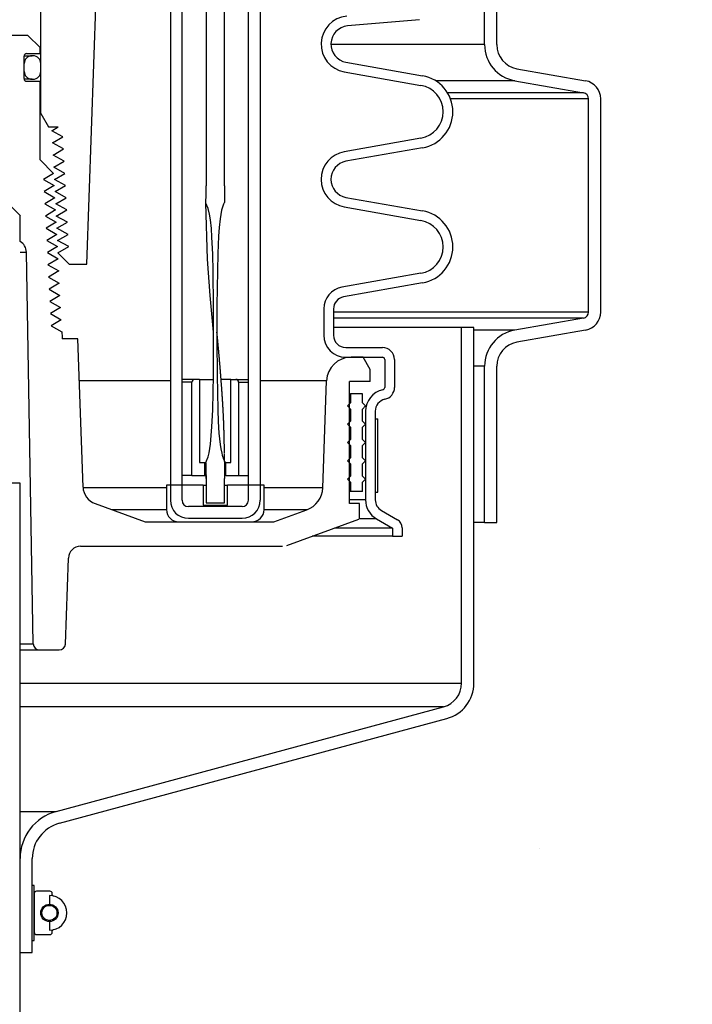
# Model space of a CAD drawing. Extents: x -285 to 5863, y 308 to 3178.
# Tile 333 of 622: x 1797.46 to 1804.34, y 959.43 to 969.51. Entities that reach past the tile are written whole.
import ezdxf

# ---------------------------------------------------------------- set-up
doc = ezdxf.new("R2010")
doc.units = 0
doc.header["$MEASUREMENT"] = 0
doc.header["$PDSIZE"] = 1
doc.layers.get('DEFPOINTS').update_dxf_attribs({"linetype": 'CONTINUOUS'})
for name, color, linetype in [('DIM', 3, 'CONTINUOUS'), ('GALV-4', 4, 'CONTINUOUS'), ('PEAGRAVEL-HATCH', 3, 'CONTINUOUS'), ('SPILL-BUCKET', 1, 'CONTINUOUS')]:
    doc.layers.add(name, color=color, linetype=linetype)
doc.styles.add('SIMPLEX', font='simplex')
doc.dimstyles.new('DIM64', dxfattribs={"dimscale": 64, "dimtxt": 0.09375, "dimasz": 0.09375, "dimexe": 0.0625, "dimexo": 0.0625, "dimgap": 0.046875, "dimtad": 1, "dimdec": 4, "dimzin": 3, "dimdsep": 46, "dimlunit": 4, "dimtxsty": 'SIMPLEX', "dimcen": 0, "dimclrd": 256, "dimclre": 256, "dimclrt": 256, "dimadec": 0, "dimazin": 0, "dimtfac": 1, "dimtdec": 4, "dimtmove": 0, "dimatfit": 3, "dimfxl": 1, "dimfrac": 2, "dimtolj": 1, "dimtzin": 0, "dimarcsym": 0})

# ---------------------------------------------------------------- blocks, each defined once
blk = doc.blocks.new('*D13')
at = {"layer": 'DEFPOINTS', "color": 0, "transparency": 16777216}
for p in [(1368.547, 978.296), (2031.773, 978.015), (1368.547, 700.523)]:
    blk.add_point(p, dxfattribs=at)
at = {"layer": 'DIM', "lineweight": -2, "transparency": 16777216}
for p, q in [((1368.547, 974.296), (1368.547, 696.523)), ((2031.773, 974.015), (2031.773, 696.523)), ((2025.773, 700.523), (1374.547, 700.523))]:
    blk.add_line(p, q, dxfattribs=at)
at = {"layer": 'DIM', "transparency": 16777216}
for points in [[(1374.547, 701.523), (1374.547, 699.523), (1368.547, 700.523)], [(2025.773, 701.523), (2025.773, 699.523), (2031.773, 700.523)]]:
    blk.add_solid(points, dxfattribs=at)
at = {"layer": 'DIM', "transparency": 16777216, "insert": (1700.16, 708.095), "char_height": 6, "attachment_point": 5, "style": 'SIMPLEX'}
blk.add_mtext('\\A1;55\'-3 1/4" (F.V. TANK SLAB)', dxfattribs=at)

msp = doc.modelspace()

# ---------------------------------------------------------------- hatches: boundary and pattern name
at = {"layer": 'PEAGRAVEL-HATCH'}
h = msp.add_hatch(dxfattribs=at)
h.set_pattern_fill('AR-SAND', color=256, scale=7.5, style=0)
h.set_pattern_definition([(37.5, (670.638, -23.038), (-0.47245, 14.45118), [0, -11.4, 0, -12.75, 0, -12.1875]), (7.5, (670.638, -23.038), (13.27333, 21.1661), [0, -6.15, 0, -10.275, 0, -3.9375]), (327.5, (661.413, -23.038), (23.35606, 0.04244), [0, -3.75, 0, -13.5, 0, -17.625]), (317.5, (661.413, -23.038), (22.54595, 6.58257), [0, -1.875, 0, -8.85, 0, -10.125])])
h.paths.add_polyline_path([(1827.52416, 960.77417), (1827.39924, 960.77417), (1827.3218, 961.9639), (1822.95477, 963.30442), (1822.64312, 965.17741), (1822.58467, 966.93923), (1821.62206, 967.21283), (1821.62206, 978.01471), (1805.17226, 978.01471), (1805.17226, 967.17774), (1804.16052, 966.93926), (1804.10207, 965.17744), (1803.79042, 963.30445), (1799.42339, 961.96392), (1799.22104, 960.7742), (1799.22716, 935.26579), (1827.62534, 935.26579)])
h.paths.add_polyline_path([(1827.62545, 934.26579), (1799.23158, 934.26579), (1799.23158, 916.52321), (1799.50818, 916.52328), (1800.15738, 915.87408), (1801.62181, 915.52328), (1802.62181, 917.52328), (1807.62181, 917.52328), (1808.62181, 915.52328), (1818.12181, 915.52328), (1819.12181, 917.52328), (1824.12181, 917.52328), (1825.12182, 915.52327), (1826.59734, 915.69867), (1827.29368, 917.52328), (1826.93244, 923.08613), (1827.62669, 923.08616)])

# ---------------------------------------------------------------- linework, layer by layer
at = {"layer": 'GALV-4', "color": 1}
msp.add_lwpolyline([(1797.45884, 964.77028), (1797.47021, 916.52328), (1792.77342, 916.52328), (1792.76205, 964.77028)], close=True, dxfattribs=at)
at = {"layer": 'SPILL-BUCKET', "color": 8, "linetype": 'Continuous'}
for p, q in [((1799.36523, 976.05443), (1799.36462, 967.81007)), ((1799.5526, 967.81007), (1799.5526, 976.05443)), ((1799.36457, 967.77976), (1799.36462, 967.81007)), ((1799.55196, 967.81007), (1799.5526, 967.81007)), ((1799.55196, 967.81007), (1799.55197, 967.80178)), ((1799.55197, 967.80178), (1799.55199, 967.7935)), ((1799.36335, 967.65514), (1799.36402, 967.70229)), ((1799.36402, 967.70229), (1799.36443, 967.74944)), ((1799.36443, 967.74944), (1799.36457, 967.77976)), ((1799.55199, 967.7935), (1799.55207, 967.77693)), ((1799.55207, 967.77693), (1799.55218, 967.76036)), ((1799.55218, 967.76036), (1799.55232, 967.74379)), ((1799.55232, 967.74379), (1799.55246, 967.72722)), ((1799.55246, 967.72722), (1799.55257, 967.71065)), ((1799.55257, 967.71065), (1799.55271, 967.69408)), ((1799.36292, 967.63157), (1799.36314, 967.64335)), ((1799.38509, 967.57679), (1799.36292, 967.63157)), ((1799.37957, 967.06058), (1799.36309, 967.63114)), ((1799.36314, 967.64335), (1799.36335, 967.65514)), ((1799.5359, 967.60348), (1799.52915, 967.58221)), ((1799.54003, 967.61385), (1799.5359, 967.60348)), ((1799.54448, 967.62409), (1799.54003, 967.61385)), ((1799.54649, 967.6293), (1799.54448, 967.62409)), ((1799.54854, 967.6345), (1799.54649, 967.6293)), ((1799.55033, 967.63645), (1799.54854, 967.6345)), ((1799.5524, 967.6382), (1799.55033, 967.63645)), ((1799.55339, 967.6407), (1799.5524, 967.6382)), ((1799.55271, 967.69408), (1799.55368, 967.66877)), ((1799.55364, 967.64348), (1799.55339, 967.6407)), ((1799.55368, 967.66877), (1799.55364, 967.64348)), ((1799.39925, 967.51943), (1799.38509, 967.57679)), ((1799.40866, 967.46111), (1799.39925, 967.51943)), ((1799.51475, 967.51705), (1799.50814, 967.47308)), ((1799.5236, 967.56061), (1799.51475, 967.51705)), ((1799.52915, 967.58221), (1799.5236, 967.56061)), ((1799.41847, 967.37345), (1799.40866, 967.46111)), ((1799.50814, 967.47308), (1799.49884, 967.38455)), ((1799.42482, 967.28537), (1799.41847, 967.37345)), ((1799.49277, 967.2957), (1799.4847, 967.11784)), ((1799.49884, 967.38455), (1799.49277, 967.2957)), ((1799.43237, 967.10878), (1799.42482, 967.28537)), ((1799.43605, 966.932), (1799.43237, 967.10878)), ((1799.4847, 967.11784), (1799.47992, 966.93983)), ((1799.40629, 966.68584), (1799.37957, 967.06058)), ((1799.4401, 966.57842), (1799.43605, 966.932)), ((1799.47992, 966.93983), (1799.47605, 966.5837)), ((1799.44081, 966.3111), (1799.40629, 966.68584)), ((1799.4406, 966.22483), (1799.4401, 966.57842)), ((1799.47605, 966.5837), (1799.47558, 966.22753)), ((1799.44088, 966.3104), (1799.44081, 966.3111)), ((1799.4758, 966.31272), (1799.47579, 966.31274)), ((1799.4758, 966.31263), (1799.4758, 966.31272)), ((1799.47581, 966.3125), (1799.4758, 966.31263)), ((1799.47582, 966.31231), (1799.47581, 966.3125)), ((1799.47583, 966.31206), (1799.47582, 966.31231)), ((1799.47584, 966.31184), (1799.47583, 966.31206)), ((1799.47585, 966.31158), (1799.47584, 966.31184)), ((1799.47586, 966.31129), (1799.47585, 966.31158)), ((1799.47588, 966.31096), (1799.47586, 966.31129)), ((1799.4759, 966.31061), (1799.47588, 966.31096)), ((1799.47592, 966.31021), (1799.4759, 966.31061)), ((1799.47594, 966.30983), (1799.47592, 966.31021)), ((1799.47596, 966.30939), (1799.47594, 966.30983)), ((1799.47599, 966.3089), (1799.47596, 966.30939)), ((1799.47602, 966.30835), (1799.47599, 966.3089)), ((1799.47604, 966.30806), (1799.47602, 966.30835)), ((1799.47606, 966.30776), (1799.47604, 966.30806)), ((1799.47608, 966.30747), (1799.47606, 966.30776)), ((1799.47618, 966.30662), (1799.47607, 966.30751)), ((1799.47619, 966.30627), (1799.47608, 966.30748)), ((1799.4761, 966.30717), (1799.47608, 966.30747)), ((1799.47612, 966.30686), (1799.4761, 966.30717)), ((1799.47613, 966.30656), (1799.47612, 966.30686)), ((1799.47615, 966.30626), (1799.47613, 966.30656)), ((1799.47617, 966.30602), (1799.47615, 966.30626)), ((1799.47618, 966.30585), (1799.47617, 966.30602)), ((1799.47629, 966.30567), (1799.47618, 966.30662)), ((1799.47618, 966.30577), (1799.47618, 966.30585)), ((1799.47628, 966.30531), (1799.47619, 966.30627)), ((1799.47638, 966.30435), (1799.47628, 966.30531)), ((1799.4764, 966.30471), (1799.47629, 966.30567)), ((1799.47645, 966.30364), (1799.47638, 966.30435)), ((1799.47653, 966.30351), (1799.4764, 966.30471)), ((1799.47651, 966.30295), (1799.47645, 966.30364)), ((1799.47657, 966.30236), (1799.47651, 966.30295)), ((1799.47666, 966.3023), (1799.47653, 966.30351)), ((1799.47663, 966.30179), (1799.47657, 966.30236)), ((1799.47669, 966.30122), (1799.47663, 966.30179)), ((1799.47681, 966.30083), (1799.47666, 966.3023)), ((1799.47674, 966.30066), (1799.47669, 966.30122)), ((1799.47678, 966.30029), (1799.47674, 966.30066)), ((1799.47682, 966.29993), (1799.47678, 966.30029)), ((1799.47696, 966.29937), (1799.47681, 966.30083)), ((1799.47684, 966.29979), (1799.47682, 966.29993)), ((1799.47685, 966.29967), (1799.47684, 966.29979)), ((1799.47685, 966.29963), (1799.47685, 966.29967)), ((1799.47686, 966.29959), (1799.47685, 966.29963)), ((1799.47686, 966.29956), (1799.47686, 966.29959)), ((1799.47714, 966.29761), (1799.47696, 966.29937)), ((1799.47731, 966.29585), (1799.47714, 966.29761)), ((1799.47752, 966.29382), (1799.47731, 966.29585)), ((1799.47771, 966.29179), (1799.47752, 966.29382)), ((1799.47793, 966.28951), (1799.47771, 966.29179)), ((1799.47816, 966.28723), (1799.47793, 966.28951)), ((1799.47838, 966.28493), (1799.47816, 966.28723)), ((1799.4786, 966.28264), (1799.47838, 966.28493)), ((1799.43941, 965.87122), (1799.4406, 966.22483)), ((1799.47558, 966.22753), (1799.47718, 965.87137)), ((1799.47914, 966.27702), (1799.4786, 966.28264)), ((1799.47968, 966.2714), (1799.47914, 966.27702)), ((1799.48019, 966.26611), (1799.47968, 966.2714)), ((1799.4807, 966.26082), (1799.48019, 966.26611)), ((1799.48113, 966.2563), (1799.4807, 966.26082)), ((1799.48156, 966.25178), (1799.48113, 966.2563)), ((1799.48197, 966.24753), (1799.48156, 966.25178)), ((1799.48238, 966.24328), (1799.48197, 966.24753)), ((1799.48276, 966.2393), (1799.48238, 966.24328)), ((1799.48313, 966.23533), (1799.48276, 966.2393)), ((1799.48348, 966.23163), (1799.48313, 966.23533)), ((1799.48384, 966.22792), (1799.48348, 966.23163)), ((1799.48416, 966.22449), (1799.48384, 966.22792)), ((1799.48449, 966.22106), (1799.48416, 966.22449)), ((1799.48465, 966.21929), (1799.48449, 966.22106)), ((1799.48482, 966.21752), (1799.48465, 966.21929)), ((1799.48498, 966.21583), (1799.48482, 966.21752)), ((1799.48514, 966.21414), (1799.48498, 966.21583)), ((1799.48529, 966.2126), (1799.48514, 966.21414)), ((1799.48543, 966.21106), (1799.48529, 966.2126)), ((1799.48556, 966.20973), (1799.48543, 966.21106)), ((1799.48568, 966.2084), (1799.48556, 966.20973)), ((1799.48579, 966.20725), (1799.48568, 966.2084)), ((1799.4859, 966.20611), (1799.48579, 966.20725)), ((1799.48599, 966.20518), (1799.4859, 966.20611)), ((1799.48607, 966.20425), (1799.48599, 966.20518)), ((1799.48614, 966.20354), (1799.48607, 966.20425)), ((1799.48621, 966.20283), (1799.48614, 966.20354)), ((1799.48625, 966.20233), (1799.48621, 966.20283)), ((1799.4863, 966.20183), (1799.48625, 966.20233)), ((1799.48635, 966.20127), (1799.4863, 966.20183)), ((1799.48641, 966.2007), (1799.48635, 966.20127)), ((1799.48649, 966.19983), (1799.48641, 966.2007)), ((1799.48657, 966.19895), (1799.48649, 966.19983)), ((1799.48668, 966.19775), (1799.48657, 966.19895)), ((1799.4868, 966.19656), (1799.48668, 966.19775)), ((1799.48693, 966.19516), (1799.4868, 966.19656)), ((1799.48706, 966.19375), (1799.48693, 966.19516)), ((1799.48719, 966.19236), (1799.48706, 966.19375)), ((1799.48732, 966.19098), (1799.48719, 966.19236)), ((1799.48745, 966.18961), (1799.48732, 966.19098)), ((1799.48758, 966.18824), (1799.48745, 966.18961)), ((1799.48797, 966.18405), (1799.48758, 966.18824)), ((1799.48836, 966.17986), (1799.48797, 966.18405)), ((1799.48873, 966.17589), (1799.48836, 966.17986)), ((1799.4891, 966.17193), (1799.48873, 966.17589)), ((1799.48937, 966.16897), (1799.4891, 966.17193)), ((1799.48965, 966.166), (1799.48937, 966.16897)), ((1799.48994, 966.16283), (1799.48965, 966.166)), ((1799.49024, 966.15965), (1799.48994, 966.16283)), ((1799.49055, 966.15625), (1799.49024, 966.15965)), ((1799.49087, 966.15286), (1799.49055, 966.15625)), ((1799.4912, 966.14924), (1799.49087, 966.15286)), ((1799.49154, 966.14562), (1799.4912, 966.14924)), ((1799.49189, 966.14179), (1799.49154, 966.14562)), ((1799.49224, 966.13795), (1799.49189, 966.14179)), ((1799.49269, 966.13306), (1799.49224, 966.13795)), ((1799.49314, 966.12816), (1799.49269, 966.13306)), ((1799.49361, 966.12295), (1799.49314, 966.12816)), ((1799.49409, 966.11774), (1799.49361, 966.12295)), ((1799.49459, 966.11222), (1799.49409, 966.11774)), ((1799.49509, 966.10669), (1799.49459, 966.11222)), ((1799.49562, 966.10085), (1799.49509, 966.10669)), ((1799.49615, 966.095), (1799.49562, 966.10085)), ((1799.4967, 966.08884), (1799.49615, 966.095)), ((1799.49725, 966.08268), (1799.4967, 966.08884)), ((1799.49778, 966.07681), (1799.49725, 966.08268)), ((1799.4983, 966.07093), (1799.49778, 966.07681)), ((1799.49884, 966.06491), (1799.4983, 966.07093)), ((1799.49937, 966.05888), (1799.49884, 966.06491)), ((1799.49989, 966.05304), (1799.49937, 966.05888)), ((1799.5004, 966.04719), (1799.49989, 966.05304)), ((1799.5009, 966.04155), (1799.5004, 966.04719)), ((1799.50139, 966.03591), (1799.5009, 966.04155)), ((1799.50187, 966.03047), (1799.50139, 966.03591)), ((1799.50234, 966.02502), (1799.50187, 966.03047)), ((1799.5028, 966.01978), (1799.50234, 966.02502)), ((1799.50325, 966.01454), (1799.5028, 966.01978)), ((1799.50369, 966.0095), (1799.50325, 966.01454)), ((1799.50412, 966.00446), (1799.50369, 966.0095)), ((1799.5047, 965.99774), (1799.50412, 966.00446)), ((1799.50527, 965.99102), (1799.5047, 965.99774)), ((1799.50581, 965.98469), (1799.50527, 965.99102)), ((1799.50634, 965.97836), (1799.50581, 965.98469)), ((1799.50684, 965.97243), (1799.50634, 965.97836)), ((1799.50734, 965.9665), (1799.50684, 965.97243)), ((1799.5078, 965.96096), (1799.50734, 965.9665)), ((1799.50826, 965.95542), (1799.5078, 965.96096)), ((1799.50869, 965.95027), (1799.50826, 965.95542)), ((1799.50912, 965.94513), (1799.50869, 965.95027)), ((1799.5094, 965.94176), (1799.50912, 965.94513)), ((1799.50968, 965.93839), (1799.5094, 965.94176)), ((1799.50995, 965.93507), (1799.50968, 965.93839)), ((1799.51022, 965.93176), (1799.50995, 965.93507)), ((1799.5105, 965.92826), (1799.51022, 965.93176)), ((1799.51079, 965.92476), (1799.5105, 965.92826)), ((1799.51109, 965.92108), (1799.51079, 965.92476)), ((1799.51139, 965.91739), (1799.51109, 965.92108)), ((1799.51179, 965.91243), (1799.51139, 965.91739)), ((1799.51219, 965.90746), (1799.51179, 965.91243)), ((1799.51261, 965.9022), (1799.51219, 965.90746)), ((1799.51304, 965.89693), (1799.51261, 965.9022)), ((1799.51348, 965.89135), (1799.51304, 965.89693)), ((1799.51392, 965.88578), (1799.51348, 965.89135)), ((1799.51439, 965.8799), (1799.51392, 965.88578)), ((1799.51485, 965.87402), (1799.51439, 965.8799)), ((1799.43227, 965.51774), (1799.43941, 965.87122)), ((1799.47718, 965.87137), (1799.48438, 965.5153)), ((1799.5153, 965.86825), (1799.51485, 965.87402)), ((1799.51576, 965.86247), (1799.5153, 965.86825)), ((1799.51623, 965.85643), (1799.51576, 965.86247)), ((1799.5167, 965.85039), (1799.51623, 965.85643)), ((1799.51718, 965.84408), (1799.5167, 965.85039)), ((1799.51767, 965.83777), (1799.51718, 965.84408)), ((1799.51817, 965.8312), (1799.51767, 965.83777)), ((1799.51867, 965.82462), (1799.51817, 965.8312)), ((1799.51919, 965.81778), (1799.51867, 965.82462)), ((1799.51971, 965.81094), (1799.51919, 965.81778)), ((1799.52024, 965.80385), (1799.51971, 965.81094)), ((1799.52077, 965.79676), (1799.52024, 965.80385)), ((1799.52134, 965.7892), (1799.52077, 965.79676)), ((1799.5219, 965.78165), (1799.52134, 965.7892)), ((1799.52243, 965.77446), (1799.5219, 965.78165)), ((1799.52296, 965.76728), (1799.52243, 965.77446)), ((1799.52346, 965.76046), (1799.52296, 965.76728)), ((1799.52395, 965.75364), (1799.52346, 965.76046)), ((1799.52442, 965.74719), (1799.52395, 965.75364)), ((1799.52489, 965.74074), (1799.52442, 965.74719)), ((1799.52533, 965.73466), (1799.52489, 965.74074)), ((1799.52576, 965.72858), (1799.52533, 965.73466)), ((1799.52617, 965.72287), (1799.52576, 965.72858)), ((1799.52658, 965.71716), (1799.52617, 965.72287)), ((1799.52696, 965.71181), (1799.52658, 965.71716)), ((1799.52733, 965.70647), (1799.52696, 965.71181)), ((1799.52755, 965.70336), (1799.52733, 965.70647)), ((1799.52777, 965.70025), (1799.52755, 965.70336)), ((1799.52798, 965.69728), (1799.52777, 965.70025)), ((1799.52818, 965.69431), (1799.52798, 965.69728)), ((1799.52838, 965.69148), (1799.52818, 965.69431)), ((1799.52858, 965.68865), (1799.52838, 965.69148)), ((1799.52876, 965.68597), (1799.52858, 965.68865)), ((1799.52895, 965.68328), (1799.52876, 965.68597)), ((1799.52912, 965.68082), (1799.52895, 965.68328)), ((1799.52928, 965.67836), (1799.52912, 965.68082)), ((1799.52943, 965.67631), (1799.52928, 965.67836)), ((1799.52957, 965.67425), (1799.52943, 965.67631)), ((1799.52969, 965.67243), (1799.52957, 965.67425)), ((1799.52982, 965.6706), (1799.52969, 965.67243)), ((1799.52993, 965.66901), (1799.52982, 965.6706)), ((1799.53003, 965.66742), (1799.52993, 965.66901)), ((1799.5301, 965.6664), (1799.53003, 965.66742)), ((1799.53017, 965.66539), (1799.5301, 965.6664)), ((1799.53021, 965.66478), (1799.53017, 965.66539)), ((1799.53025, 965.66418), (1799.53021, 965.66478)), ((1799.53029, 965.66367), (1799.53025, 965.66418)), ((1799.53032, 965.66315), (1799.53029, 965.66367)), ((1799.53037, 965.66241), (1799.53032, 965.66315)), ((1799.53042, 965.66168), (1799.53037, 965.66241)), ((1799.53049, 965.66073), (1799.53042, 965.66168)), ((1799.53055, 965.65978), (1799.53049, 965.66073)), ((1799.53065, 965.65826), (1799.53055, 965.65978)), ((1799.53075, 965.65673), (1799.53065, 965.65826)), ((1799.53088, 965.65485), (1799.53075, 965.65673)), ((1799.53101, 965.65297), (1799.53088, 965.65485)), ((1799.53116, 965.65073), (1799.53101, 965.65297)), ((1799.5313, 965.64849), (1799.53116, 965.65073)), ((1799.53148, 965.6459), (1799.5313, 965.64849)), ((1799.53165, 965.64332), (1799.53148, 965.6459)), ((1799.53184, 965.64037), (1799.53165, 965.64332)), ((1799.53204, 965.63743), (1799.53184, 965.64037)), ((1799.53225, 965.63414), (1799.53204, 965.63743)), ((1799.53247, 965.63084), (1799.53225, 965.63414)), ((1799.5327, 965.62719), (1799.53247, 965.63084)), ((1799.53294, 965.62354), (1799.5327, 965.62719)), ((1799.53319, 965.61962), (1799.53294, 965.62354)), ((1799.53344, 965.6157), (1799.53319, 965.61962)), ((1799.53371, 965.61144), (1799.53344, 965.6157)), ((1799.53398, 965.60718), (1799.53371, 965.61144)), ((1799.53427, 965.60263), (1799.53398, 965.60718)), ((1799.53455, 965.59808), (1799.53427, 965.60263)), ((1799.53483, 965.59358), (1799.53455, 965.59808)), ((1799.53511, 965.58907), (1799.53483, 965.59358)), ((1799.53556, 965.58163), (1799.53511, 965.58907)), ((1799.53601, 965.57419), (1799.53556, 965.58163)), ((1799.42463, 965.3411), (1799.43227, 965.51774)), ((1799.48438, 965.5153), (1799.48849, 965.39662)), ((1799.53644, 965.56702), (1799.53601, 965.57419)), ((1799.53686, 965.55985), (1799.53644, 965.56702)), ((1799.53726, 965.55295), (1799.53686, 965.55985)), ((1799.53766, 965.54605), (1799.53726, 965.55295)), ((1799.5381, 965.53825), (1799.53766, 965.54605)), ((1799.53854, 965.53045), (1799.5381, 965.53825)), ((1799.53895, 965.52302), (1799.53854, 965.53045)), ((1799.53935, 965.51559), (1799.53895, 965.52302)), ((1799.53973, 965.50854), (1799.53935, 965.51559)), ((1799.5401, 965.50148), (1799.53973, 965.50854)), ((1799.54045, 965.4948), (1799.5401, 965.50148)), ((1799.54079, 965.48813), (1799.54045, 965.4948)), ((1799.54111, 965.48182), (1799.54079, 965.48813)), ((1799.54142, 965.47552), (1799.54111, 965.48182)), ((1799.48849, 965.39662), (1799.49558, 965.27815)), ((1799.54165, 965.47078), (1799.54142, 965.47552)), ((1799.54189, 965.46603), (1799.54165, 965.47078)), ((1799.5421, 965.46149), (1799.54189, 965.46603)), ((1799.54232, 965.45694), (1799.5421, 965.46149)), ((1799.54254, 965.45232), (1799.54232, 965.45694)), ((1799.54275, 965.44771), (1799.54254, 965.45232)), ((1799.54297, 965.44295), (1799.54275, 965.44771)), ((1799.54319, 965.43821), (1799.54297, 965.44295)), ((1799.5434, 965.43333), (1799.54319, 965.43821)), ((1799.54362, 965.42845), (1799.5434, 965.43333)), ((1799.54384, 965.42343), (1799.54362, 965.42845)), ((1799.54406, 965.41842), (1799.54384, 965.42343)), ((1799.54428, 965.41328), (1799.54406, 965.41842)), ((1799.54449, 965.40814), (1799.54428, 965.41328)), ((1799.54471, 965.40286), (1799.54449, 965.40814)), ((1799.54493, 965.39759), (1799.54471, 965.40286)), ((1799.54515, 965.39218), (1799.54493, 965.39759)), ((1799.54536, 965.38678), (1799.54515, 965.39218)), ((1799.54557, 965.38124), (1799.54536, 965.38678)), ((1799.54578, 965.3757), (1799.54557, 965.38124)), ((1799.54599, 965.37011), (1799.54578, 965.3757)), ((1799.41, 965.16504), (1799.42463, 965.3411)), ((1799.49558, 965.27815), (1799.50838, 965.16022)), ((1799.5462, 965.36452), (1799.54599, 965.37011)), ((1799.54639, 965.35923), (1799.5462, 965.36452)), ((1799.54658, 965.35394), (1799.54639, 965.35923)), ((1799.54675, 965.34899), (1799.54658, 965.35394)), ((1799.54692, 965.34404), (1799.54675, 965.34899)), ((1799.54708, 965.33943), (1799.54692, 965.34404)), ((1799.54723, 965.33482), (1799.54708, 965.33943)), ((1799.54737, 965.33056), (1799.54723, 965.33482)), ((1799.54751, 965.32629), (1799.54737, 965.33056)), ((1799.54764, 965.32237), (1799.54751, 965.32629)), ((1799.54776, 965.31844), (1799.54764, 965.32237)), ((1799.54784, 965.31592), (1799.54776, 965.31844)), ((1799.54792, 965.3134), (1799.54784, 965.31592)), ((1799.548, 965.31072), (1799.54792, 965.3134)), ((1799.54808, 965.30803), (1799.548, 965.31072)), ((1799.54817, 965.30519), (1799.54808, 965.30803)), ((1799.54825, 965.30235), (1799.54817, 965.30519)), ((1799.5483, 965.30094), (1799.54825, 965.30235)), ((1799.54834, 965.29953), (1799.5483, 965.30094)), ((1799.54838, 965.29817), (1799.54834, 965.29953)), ((1799.54841, 965.29682), (1799.54838, 965.29817)), ((1799.54845, 965.2956), (1799.54841, 965.29682)), ((1799.54849, 965.29437), (1799.54845, 965.2956)), ((1799.54852, 965.29328), (1799.54849, 965.29437)), ((1799.54855, 965.29219), (1799.54852, 965.29328)), ((1799.54858, 965.29129), (1799.54855, 965.29219)), ((1799.5486, 965.2904), (1799.54858, 965.29129)), ((1799.54862, 965.2898), (1799.5486, 965.2904)), ((1799.54863, 965.28921), (1799.54862, 965.2898)), ((1799.54865, 965.28871), (1799.54863, 965.28921)), ((1799.54866, 965.28822), (1799.54865, 965.28871)), ((1799.54868, 965.28762), (1799.54866, 965.28822)), ((1799.54869, 965.28703), (1799.54868, 965.28762)), ((1799.54874, 965.28556), (1799.54869, 965.28703)), ((1799.54878, 965.28409), (1799.54874, 965.28556)), ((1799.54883, 965.28223), (1799.54878, 965.28409)), ((1799.54888, 965.28037), (1799.54883, 965.28223)), ((1799.54894, 965.27813), (1799.54888, 965.28037)), ((1799.54901, 965.27589), (1799.54894, 965.27813)), ((1799.54907, 965.27326), (1799.54901, 965.27589)), ((1799.54914, 965.27063), (1799.54907, 965.27326)), ((1799.54921, 965.2681), (1799.54914, 965.27063)), ((1799.54928, 965.26557), (1799.54921, 965.2681)), ((1799.54935, 965.26277), (1799.54928, 965.26557)), ((1799.54942, 965.25998), (1799.54935, 965.26277)), ((1799.5495, 965.25706), (1799.54942, 965.25998)), ((1799.54957, 965.25413), (1799.5495, 965.25706)), ((1799.54965, 965.25113), (1799.54957, 965.25413)), ((1799.54972, 965.24813), (1799.54965, 965.25113)), ((1799.5498, 965.24505), (1799.54972, 965.24813)), ((1799.54987, 965.24197), (1799.5498, 965.24505)), ((1799.54995, 965.23881), (1799.54987, 965.24197)), ((1799.55002, 965.23565), (1799.54995, 965.23881)), ((1799.55019, 965.22841), (1799.55002, 965.23565)), ((1799.55036, 965.22116), (1799.55019, 965.22841)), ((1799.55052, 965.21354), (1799.55036, 965.22116)), ((1799.55069, 965.20591), (1799.55052, 965.21354)), ((1799.55085, 965.1979), (1799.55069, 965.20591)), ((1799.55102, 965.18989), (1799.55085, 965.1979)), ((1799.55112, 965.18459), (1799.55102, 965.18989)), ((1799.55123, 965.17929), (1799.55112, 965.18459)), ((1799.55133, 965.17384), (1799.55123, 965.17929)), ((1799.38591, 965.03438), (1799.39617, 965.07762)), ((1799.39617, 965.07762), (1799.40407, 965.12121)), ((1799.40407, 965.12121), (1799.41, 965.16504)), ((1799.50838, 965.16022), (1799.51544, 965.11623)), ((1799.51544, 965.11623), (1799.52466, 965.07266)), ((1799.55143, 965.16839), (1799.55133, 965.17384)), ((1799.55153, 965.16278), (1799.55143, 965.16839)), ((1799.55163, 965.15717), (1799.55153, 965.16278)), ((1799.55174, 965.15141), (1799.55163, 965.15717)), ((1799.55183, 965.14564), (1799.55174, 965.15141)), ((1799.55193, 965.13973), (1799.55183, 965.14564)), ((1799.55203, 965.13381), (1799.55193, 965.13973)), ((1799.55212, 965.1279), (1799.55203, 965.13381)), ((1799.55221, 965.12199), (1799.55212, 965.1279)), ((1799.55231, 965.11521), (1799.55221, 965.12199)), ((1799.5524, 965.10843), (1799.55231, 965.11521)), ((1799.55249, 965.10197), (1799.5524, 965.10843)), ((1799.55258, 965.09552), (1799.55249, 965.10197)), ((1799.55265, 965.0894), (1799.55258, 965.09552)), ((1799.55273, 965.08328), (1799.55265, 965.0894)), ((1799.55279, 965.07749), (1799.55273, 965.08328)), ((1799.55286, 965.0717), (1799.55279, 965.07749)), ((1799.36312, 964.97223), (1799.36518, 964.98309)), ((1799.36518, 964.98309), (1799.36981, 964.99316)), ((1799.36981, 964.99316), (1799.38591, 965.03438)), ((1799.52466, 965.07266), (1799.53031, 965.05113)), ((1799.53031, 965.05113), (1799.53688, 965.02985)), ((1799.53688, 965.02985), (1799.54064, 965.01933)), ((1799.54064, 965.01933), (1799.54493, 965.00901)), ((1799.54493, 965.00901), (1799.5502, 964.99892)), ((1799.5502, 964.99892), (1799.55335, 964.98844)), ((1799.55297, 965.06079), (1799.55291, 965.06625)), ((1799.55302, 965.05536), (1799.55297, 965.06079)), ((1799.55307, 965.04994), (1799.55302, 965.05536)), ((1799.55311, 965.04489), (1799.55307, 965.04994)), ((1799.55315, 965.03984), (1799.55311, 965.04489)), ((1799.55319, 965.03516), (1799.55315, 965.03984)), ((1799.55322, 965.03048), (1799.55319, 965.03516)), ((1799.55325, 965.02617), (1799.55322, 965.03048)), ((1799.55328, 965.02187), (1799.55325, 965.02617)), ((1799.5533, 965.01793), (1799.55328, 965.02187)), ((1799.55332, 965.014), (1799.5533, 965.01793)), ((1799.55335, 964.98844), (1799.55331, 964.94445)), ((1799.55334, 965.01044), (1799.55332, 965.014)), ((1799.55336, 965.00688), (1799.55334, 965.01044)), ((1799.55338, 965.00386), (1799.55336, 965.00688)), ((1799.55339, 965.00084), (1799.55338, 965.00386)), ((1799.5534, 964.99813), (1799.55339, 965.00084)), ((1799.55341, 964.99543), (1799.5534, 964.99813)), ((1799.55341, 964.99305), (1799.55341, 964.99543)), ((1799.55341, 964.99067), (1799.55341, 964.99305)), ((1799.55341, 964.98861), (1799.55341, 964.99067)), ((1799.55341, 964.98655), (1799.55341, 964.98861)), ((1799.55341, 964.98586), (1799.55341, 964.98655)), ((1799.36321, 964.96079), (1799.36312, 964.97223)), ((1799.36312, 964.97074), (1799.36312, 964.97031)), ((1799.36312, 964.97031), (1799.36312, 964.96989)), ((1799.36312, 964.96989), (1799.36312, 964.96842)), ((1799.36312, 964.96842), (1799.36312, 964.96696)), ((1799.36312, 964.96696), (1799.36312, 964.96528)), ((1799.36312, 964.96528), (1799.36312, 964.9636)), ((1799.36312, 964.9636), (1799.36312, 964.9617)), ((1799.36312, 964.9617), (1799.36312, 964.9598)), ((1799.36312, 964.9598), (1799.36312, 964.95768)), ((1799.36312, 964.95768), (1799.36312, 964.95556)), ((1799.36312, 964.95556), (1799.36312, 964.95283)), ((1799.36312, 964.95283), (1799.36313, 964.95011)), ((1799.36313, 964.95011), (1799.36313, 964.94703)), ((1799.36313, 964.94703), (1799.36314, 964.94396)), ((1799.36314, 964.94396), (1799.36315, 964.94054)), ((1799.36315, 964.94054), (1799.36316, 964.93712)), ((1799.36316, 964.93712), (1799.36317, 964.93336)), ((1799.36317, 964.93336), (1799.36318, 964.92959)), ((1799.36318, 964.92959), (1799.3632, 964.92548)), ((1799.3632, 964.92548), (1799.36322, 964.92137)), ((1799.36347, 964.94936), (1799.36321, 964.96079)), ((1799.36322, 964.92137), (1799.36324, 964.91692)), ((1799.36324, 964.91692), (1799.36326, 964.91247)), ((1799.36326, 964.91247), (1799.36329, 964.90767)), ((1799.36329, 964.90767), (1799.36332, 964.90287)), ((1799.36332, 964.90287), (1799.36335, 964.89773)), ((1799.36335, 964.89773), (1799.36339, 964.89258)), ((1799.36339, 964.89258), (1799.36344, 964.88682)), ((1799.36344, 964.88682), (1799.36349, 964.88106)), ((1799.36388, 964.92649), (1799.36347, 964.94936)), ((1799.36349, 964.88106), (1799.36355, 964.87493)), ((1799.36355, 964.87493), (1799.36361, 964.86879)), ((1799.36415, 964.90361), (1799.36388, 964.92649)), ((1799.36452, 964.85787), (1799.36415, 964.90361)), ((1799.55234, 964.9003), (1799.55208, 964.85621)), ((1799.55331, 964.94445), (1799.55234, 964.9003)), ((1799.36361, 964.86879), (1799.36368, 964.86227)), ((1799.36368, 964.86227), (1799.36376, 964.85576)), ((1799.36376, 964.85576), (1799.36385, 964.84886)), ((1799.36394, 964.84197), (1799.36404, 964.83469)), ((1799.36404, 964.83469), (1799.36415, 964.82742)), ((1799.36415, 964.82742), (1799.36427, 964.81977)), ((1799.36427, 964.81977), (1799.3644, 964.81212)), ((1799.36464, 964.81212), (1799.36452, 964.85787)), ((1799.36464, 964.81212), (1799.36462, 964.81212)), ((1799.36462, 964.81212), (1799.36462, 964.56229)), ((1799.55208, 964.85621), (1799.55199, 964.81212)), ((1799.55199, 964.56229), (1799.55199, 964.81212)), ((1799.36462, 964.56229), (1799.55199, 964.56229))]:
    msp.add_line(p, q, dxfattribs=at)
at = {"layer": 'SPILL-BUCKET', "color": 1, "linetype": 'Continuous'}
for p, q in [((1798.99862, 975.8974), (1798.99862, 964.59012)), ((1799.11854, 964.59012), (1799.11854, 975.8974)), ((1799.79807, 964.59012), (1799.79807, 975.8974)), ((1799.91799, 975.8974), (1799.91799, 964.59012)), ((1802.21579, 969.25598), (1802.21579, 970.45981)), ((1802.34071, 969.25598), (1802.34071, 970.45981)), ((1798.14372, 967.00939), (1798.25729, 970.26153)), ((1797.67202, 968.54991), (1797.67202, 969.75752)), ((1801.54956, 969.51166), (1800.81354, 969.44727)), ((1797.54061, 969.35129), (1792.68193, 969.35129)), ((1797.66553, 969.22638), (1797.54061, 969.35129)), ((1797.66553, 969.16392), (1797.66553, 969.22638)), ((1797.50114, 968.9081), (1797.50114, 969.13644)), ((1797.50178, 969.14219), (1797.54629, 969.14219)), ((1797.52862, 969.16392), (1797.66553, 969.16392)), ((1797.54629, 969.14219), (1797.57312, 969.14219)), ((1797.57312, 969.14219), (1797.58209, 969.14219)), ((1797.59208, 969.14219), (1797.58209, 969.14219)), ((1797.50189, 969.06224), (1797.50114, 969.06224)), ((1797.50214, 969.06224), (1797.50189, 969.06224)), ((1797.50214, 968.98229), (1797.50214, 969.06224)), ((1797.67202, 968.98229), (1797.67202, 969.06224)), ((1800.79733, 969.07608), (1801.58197, 968.93773)), ((1802.54715, 969.00994), (1803.25077, 968.88588)), ((1797.50114, 968.98229), (1797.50189, 968.98229)), ((1797.50189, 968.98229), (1797.50214, 968.98229)), ((1800.77998, 968.97767), (1801.56462, 968.83932)), ((1797.54626, 968.90235), (1797.50172, 968.90235)), ((1797.52862, 968.88062), (1797.66553, 968.88062)), ((1797.57311, 968.90235), (1797.54626, 968.90235)), ((1797.58209, 968.90235), (1797.57311, 968.90235)), ((1797.58209, 968.90235), (1797.59208, 968.90235)), ((1797.66553, 968.07534), (1797.66553, 968.88062)), ((1802.52546, 968.88692), (1803.22908, 968.76286)), ((1803.28069, 966.5175), (1803.28069, 968.70135)), ((1803.40561, 966.5175), (1803.40561, 968.70135)), ((1797.66554, 968.54991), (1797.6704, 968.54991)), ((1797.6704, 968.54991), (1797.67202, 968.54991)), ((1797.67202, 968.54991), (1797.75009, 968.41468)), ((1797.75009, 968.41468), (1797.85117, 968.41468)), ((1797.78479, 968.37515), (1797.85117, 968.41468)), ((1797.8965, 968.31269), (1797.78479, 968.37515)), ((1797.7914, 968.25023), (1797.8965, 968.31269)), ((1797.90338, 968.18778), (1797.7914, 968.25023)), ((1801.56462, 968.29804), (1800.77998, 968.15969)), ((1801.58197, 968.19963), (1800.79733, 968.06128)), ((1797.79802, 968.12532), (1797.90338, 968.18778)), ((1797.91026, 968.06286), (1797.79802, 968.12532)), ((1797.80291, 967.93795), (1797.66553, 968.07534)), ((1797.80464, 968.00041), (1797.91026, 968.06286)), ((1797.91714, 967.93795), (1797.80464, 968.00041)), ((1797.80291, 967.93795), (1797.70131, 967.87549)), ((1797.81125, 967.87549), (1797.91714, 967.93795)), ((1797.70131, 967.87549), (1797.80946, 967.81303)), ((1797.80946, 967.81303), (1797.7076, 967.75058)), ((1797.92403, 967.81303), (1797.81125, 967.87549)), ((1797.81787, 967.75058), (1797.92403, 967.81303)), ((1797.7076, 967.75058), (1797.81601, 967.68812)), ((1797.93091, 967.68812), (1797.81787, 967.75058)), ((1797.34208, 967.62511), (1797.46282, 967.50438)), ((1797.81601, 967.68812), (1797.71389, 967.62566)), ((1797.71389, 967.62566), (1797.82255, 967.5632)), ((1797.82448, 967.62566), (1797.93091, 967.68812)), ((1797.93779, 967.5632), (1797.82448, 967.62566)), ((1800.79733, 967.69222), (1801.58197, 967.55387)), ((1797.45967, 967.23945), (1797.45967, 967.50438)), ((1797.82255, 967.5632), (1797.72018, 967.50075)), ((1797.72018, 967.50075), (1797.8291, 967.43829)), ((1797.8311, 967.50075), (1797.93779, 967.5632)), ((1797.94468, 967.43829), (1797.8311, 967.50075)), ((1800.77998, 967.59381), (1801.56462, 967.45546)), ((1797.8291, 967.43829), (1797.72647, 967.37583)), ((1797.83771, 967.37583), (1797.94468, 967.43829)), ((1797.72647, 967.37583), (1797.83565, 967.31337)), ((1797.83565, 967.31337), (1797.73276, 967.25092)), ((1797.95156, 967.31337), (1797.83771, 967.37583)), ((1797.84433, 967.25092), (1797.95156, 967.31337)), ((1797.73276, 967.25092), (1797.84219, 967.18846)), ((1797.95845, 967.18846), (1797.84433, 967.25092)), ((1797.59508, 963.11879), (1797.52503, 967.13182)), ((1797.84219, 967.18846), (1797.73905, 967.126)), ((1797.73905, 967.126), (1797.84874, 967.06355)), ((1797.84745, 967.12398), (1797.95845, 967.18846)), ((1797.84745, 967.12398), (1797.89059, 967.08084)), ((1797.84874, 967.06355), (1797.74535, 967.00109)), ((1797.74535, 967.00109), (1797.85529, 966.93863)), ((1797.89059, 967.08084), (1797.96204, 967.00939)), ((1797.96204, 967.00939), (1798.14372, 967.00939)), ((1797.85529, 966.93863), (1797.75164, 966.87617)), ((1801.56462, 966.91418), (1800.75584, 966.77158)), ((1797.75164, 966.87617), (1797.86183, 966.81372)), ((1797.86183, 966.81372), (1797.75793, 966.75126)), ((1801.58197, 966.81577), (1800.7732, 966.67316)), ((1797.75793, 966.75126), (1797.86838, 966.6888)), ((1797.86838, 966.6888), (1797.76422, 966.62634)), ((1797.76422, 966.62634), (1797.87493, 966.56389)), ((1797.87493, 966.56389), (1797.77051, 966.50143)), ((1797.77051, 966.50143), (1797.88147, 966.43897)), ((1800.57004, 966.55015), (1800.57004, 966.28022)), ((1800.66997, 966.55015), (1800.66997, 966.28022)), ((1797.88147, 966.43897), (1797.77681, 966.37652)), ((1803.22908, 966.456), (1802.52546, 966.33193)), ((1797.77681, 966.37652), (1797.88802, 966.31406)), ((1797.88802, 966.31406), (1797.89087, 966.25961)), ((1803.25077, 966.33298), (1802.54715, 966.20891)), ((1797.89087, 966.25961), (1797.89087, 966.24404)), ((1798.05138, 966.24404), (1797.89087, 966.24404)), ((1798.1044, 964.72558), (1798.05138, 966.24404)), ((1800.79489, 966.1553), (1801.16963, 966.1553)), ((1800.79489, 966.05537), (1801.16963, 966.05537)), ((1800.9726, 966.05537), (1800.84877, 966.05537)), ((1801.04472, 965.93046), (1800.9726, 966.05537)), ((1801.19461, 966.03039), (1801.19461, 965.74654)), ((1801.29455, 966.03039), (1801.29455, 965.74654)), ((1801.04472, 965.80554), (1801.04472, 965.93046)), ((1802.21579, 964.36165), (1802.21579, 965.96288)), ((1802.34071, 964.36165), (1802.34071, 965.96288)), ((1800.56083, 964.71835), (1800.5991, 965.81426)), ((1801.04472, 965.80554), (1800.83386, 965.80554)), ((1800.83386, 964.5564), (1800.83386, 965.80554)), ((1800.99725, 965.50229), (1800.99725, 964.59387)), ((1801.09718, 965.50229), (1801.09718, 964.59387)), ((1799.33339, 964.74377), (1798.95864, 964.74377)), ((1798.95864, 964.74377), (1798.95864, 964.49394)), ((1799.33339, 964.74377), (1799.33339, 964.54078)), ((1799.95796, 964.74377), (1799.58322, 964.74377)), ((1799.58322, 964.54078), (1799.58322, 964.74377)), ((1799.95796, 964.49394), (1799.95796, 964.74377)), ((1798.22758, 964.55605), (1798.74143, 964.36902)), ((1799.73311, 964.52517), (1799.18349, 964.52517)), ((1799.33339, 964.54078), (1799.58322, 964.54078)), ((1800.05789, 964.36902), (1800.3966, 964.4923)), ((1800.93542, 964.5564), (1800.83386, 964.5564)), ((1800.93542, 964.39818), (1800.93542, 964.5564)), ((1801.15964, 964.48569), (1801.3259, 964.3897)), ((1798.74143, 964.36902), (1800.05789, 964.36902)), ((1799.08356, 964.36902), (1799.83305, 964.36902)), ((1799.18349, 964.40525), (1799.73311, 964.40525)), ((1800.19096, 964.12673), (1800.92843, 964.39514)), ((1801.10967, 964.39915), (1801.27269, 964.30503)), ((1801.27269, 964.30503), (1801.27269, 964.22112)), ((1801.37262, 964.30878), (1801.37262, 964.22112)), ((1802.21579, 964.36165), (1802.34071, 964.36165)), ((1801.27269, 964.22112), (1801.37262, 964.22112)), ((1798.07956, 964.11919), (1800.14824, 964.11919)), ((1797.92396, 963.1177), (1797.95472, 963.99864)), ((1797.65752, 963.05742), (1797.86154, 963.05742))]:
    msp.add_line(p, q, dxfattribs=at)
at = {"layer": 'SPILL-BUCKET', "color": 7}
for p, q in [((1802.21579, 969.25598), (1800.64255, 969.25598)), ((1802.52546, 968.88692), (1801.71477, 968.88692)), ((1803.22908, 968.76286), (1801.83741, 968.76286)), ((1803.28069, 968.70135), (1801.86737, 968.70135)), ((1797.45967, 967.13182), (1797.52503, 967.13182)), ((1803.28069, 966.5175), (1800.66997, 966.5175)), ((1803.22908, 966.456), (1800.66997, 966.456)), ((1801.98158, 966.36028), (1800.66997, 966.36028)), ((1802.52546, 966.33193), (1802.10649, 966.33193)), ((1802.21579, 965.96288), (1802.10649, 965.96288)), ((1798.99862, 965.81426), (1798.06634, 965.81426)), ((1799.24845, 965.82805), (1799.11854, 965.82805)), ((1799.21847, 965.79807), (1799.11854, 965.79807)), ((1799.21847, 964.84372), (1799.21847, 965.79807)), ((1799.29841, 965.82805), (1799.24845, 965.82805)), ((1799.29841, 965.82805), (1799.29841, 964.97863)), ((1799.29841, 965.82805), (1799.43853, 965.82805)), ((1799.61819, 965.82805), (1799.51841, 965.82805)), ((1799.61819, 964.97863), (1799.61819, 965.82805)), ((1799.61819, 965.82805), (1799.66843, 965.82805)), ((1799.66843, 965.82805), (1799.79807, 965.82805)), ((1799.69814, 965.79807), (1799.69814, 964.84372)), ((1799.69814, 965.79807), (1799.79807, 965.79807)), ((1800.5991, 965.81426), (1799.91795, 965.81426)), ((1799.29841, 964.97863), (1799.34898, 964.97863)), ((1799.34898, 964.97863), (1799.34898, 964.84372)), ((1799.34898, 964.97863), (1799.36313, 964.97863)), ((1799.56763, 964.97863), (1799.55334, 964.97864)), ((1799.56763, 964.97863), (1799.61819, 964.97863)), ((1799.56763, 964.84372), (1799.56763, 964.97863)), ((1799.21847, 964.84372), (1799.11854, 964.84372)), ((1799.21847, 964.84372), (1799.34898, 964.84372)), ((1799.34898, 964.84372), (1799.36456, 964.84372)), ((1799.56763, 964.84372), (1799.55205, 964.84375)), ((1799.56763, 964.84372), (1799.69814, 964.84372)), ((1799.69814, 964.84372), (1799.79807, 964.84372)), ((1798.95864, 964.71835), (1798.10466, 964.71835)), ((1800.56083, 964.71835), (1799.95796, 964.71835)), ((1800.84236, 964.68131), (1800.83386, 964.68131)), ((1800.99725, 964.59387), (1800.83386, 964.59387)), ((1798.95864, 964.4923), (1798.40272, 964.4923)), ((1800.3966, 964.4923), (1799.95796, 964.4923)), ((1801.10967, 964.39915), (1800.93542, 964.39915)), ((1801.27269, 964.30503), (1800.68085, 964.30503)), ((1802.21579, 964.36165), (1802.10649, 964.36165)), ((1801.27269, 964.22112), (1800.45029, 964.22112)), ((1797.45967, 963.11879), (1797.59508, 963.11879)), ((1797.45967, 963.05742), (1797.65752, 963.05742)), ((1797.45967, 962.71679), (1801.98158, 962.71679)), ((1801.79641, 962.47547), (1797.45967, 962.47547)), ((1797.45967, 961.40263), (1797.83001, 961.40263))]:
    msp.add_line(p, q, dxfattribs=at)
at = {"layer": 'SPILL-BUCKET', "linetype": 'Continuous'}
for p, q in [((1802.10649, 966.36028), (1801.98158, 966.36028)), ((1801.98158, 962.71679), (1801.98158, 966.36028)), ((1802.10649, 962.71679), (1802.10649, 966.36028)), ((1797.83001, 961.40264), (1801.79641, 962.47547)), ((1797.86234, 961.28197), (1801.82874, 962.35481)), ((1797.45967, 959.95841), (1797.45967, 960.92)), ((1797.58458, 959.95841), (1797.58458, 960.92)), ((1797.45967, 959.95841), (1797.58458, 959.95841))]:
    msp.add_line(p, q, dxfattribs=at)
at = {"layer": 'SPILL-BUCKET', "color": 7, "linetype": 'Continuous'}
for p, q in [((1800.83388, 965.68063), (1800.84024, 965.68063)), ((1800.84024, 965.68063), (1800.84236, 965.68063)), ((1800.84236, 965.68063), (1800.84236, 965.58694)), ((1800.96727, 965.68063), (1800.84236, 965.68063)), ((1800.96727, 965.58694), (1800.96727, 965.68063)), ((1800.84236, 965.58694), (1800.81113, 965.55571)), ((1800.83388, 965.58694), (1800.84024, 965.58694)), ((1800.84024, 965.58694), (1800.84236, 965.58694)), ((1800.9985, 965.55571), (1800.96727, 965.58694)), ((1800.81113, 965.55571), (1800.84236, 965.52448)), ((1800.83388, 965.52448), (1800.84024, 965.52448)), ((1800.84024, 965.52448), (1800.84236, 965.52448)), ((1800.84236, 965.52448), (1800.84236, 965.39957)), ((1800.96727, 965.52448), (1800.9985, 965.55571)), ((1800.96727, 965.39957), (1800.96727, 965.52448)), ((1800.84236, 965.39957), (1800.81113, 965.36834)), ((1800.83388, 965.39957), (1800.84024, 965.39957)), ((1800.84024, 965.39957), (1800.84236, 965.39957)), ((1800.9985, 965.36834), (1800.96727, 965.39957)), ((1801.09718, 965.42342), (1801.09718, 964.67393)), ((1801.09718, 965.42342), (1801.12217, 965.42342)), ((1801.12217, 964.67393), (1801.12217, 965.42342)), ((1800.81113, 965.36834), (1800.84236, 965.33711)), ((1800.83388, 965.33711), (1800.84024, 965.33711)), ((1800.84024, 965.33711), (1800.84236, 965.33711)), ((1800.84236, 965.33711), (1800.84236, 965.2122)), ((1800.96727, 965.33711), (1800.9985, 965.36834)), ((1800.96727, 965.2122), (1800.96727, 965.33711)), ((1800.84236, 965.2122), (1800.81113, 965.18097)), ((1800.81113, 965.18097), (1800.84236, 965.14974)), ((1800.83388, 965.2122), (1800.84024, 965.2122)), ((1800.84024, 965.2122), (1800.84236, 965.2122)), ((1800.9985, 965.18097), (1800.96727, 965.2122)), ((1800.96727, 965.14974), (1800.9985, 965.18097)), ((1800.83388, 965.14974), (1800.84024, 965.14974)), ((1800.84024, 965.14974), (1800.84236, 965.14974)), ((1800.84236, 965.14974), (1800.84236, 965.02483)), ((1800.96727, 965.02483), (1800.96727, 965.14974)), ((1800.84236, 965.02483), (1800.81113, 964.9936)), ((1800.81113, 964.9936), (1800.84236, 964.96237)), ((1800.83388, 965.02483), (1800.84024, 965.02483)), ((1800.84024, 965.02483), (1800.84236, 965.02483)), ((1800.9985, 964.9936), (1800.96727, 965.02483)), ((1800.96727, 964.96237), (1800.9985, 964.9936)), ((1800.83388, 964.96237), (1800.84024, 964.96237)), ((1800.84024, 964.96237), (1800.84236, 964.96237)), ((1800.84236, 964.96237), (1800.84236, 964.83745)), ((1800.96727, 964.83745), (1800.96727, 964.96237)), ((1800.84236, 964.83745), (1800.81113, 964.80622)), ((1800.81113, 964.80622), (1800.84236, 964.775)), ((1800.83388, 964.83745), (1800.84024, 964.83745)), ((1800.83388, 964.775), (1800.84024, 964.775)), ((1800.84024, 964.83745), (1800.84236, 964.83745)), ((1800.84024, 964.775), (1800.84236, 964.775)), ((1800.84236, 964.775), (1800.84236, 964.68131)), ((1800.9985, 964.80622), (1800.96727, 964.83745)), ((1800.96727, 964.775), (1800.9985, 964.80622)), ((1800.96727, 964.68131), (1800.96727, 964.775)), ((1799.33339, 964.74377), (1799.34145, 964.74377)), ((1799.34145, 964.74377), (1799.36461, 964.74377)), ((1799.55205, 964.74377), (1799.57517, 964.74377)), ((1799.57517, 964.74377), (1799.58322, 964.74377)), ((1800.96727, 964.68131), (1800.84236, 964.68131)), ((1801.09718, 964.67393), (1801.12217, 964.67393)), ((1797.58458, 960.08332), (1797.58458, 960.64544)), ((1797.60457, 960.64544), (1797.58458, 960.64544)), ((1797.60457, 960.08332), (1797.60457, 960.64544)), ((1797.60457, 960.56326), (1797.60457, 960.1655)), ((1797.76632, 960.58713), (1797.62844, 960.58713)), ((1797.76049, 960.54258), (1797.76049, 960.45348)), ((1797.79019, 960.54926), (1797.79019, 960.56326)), ((1797.76049, 960.27528), (1797.76049, 960.18618)), ((1797.62844, 960.14163), (1797.76632, 960.14163)), ((1797.79019, 960.1655), (1797.79019, 960.1795)), ((1797.58458, 960.08332), (1797.60457, 960.08332))]:
    msp.add_line(p, q, dxfattribs=at)
for radius in [0.0891, 0.07722]:
    msp.add_circle((1797.76049, 960.36438), radius, dxfattribs=at)
at = {"layer": 'SPILL-BUCKET', "color": 1, "linetype": 'Continuous'}
for centre, radius, start, end in [((1800.82987, 969.26061), 0.2873, 95, 260), ((1800.82987, 969.26061), 0.18737, 95, 260), ((1802.59054, 969.25598), 0.37474, 180, 260), ((1802.59054, 969.25598), 0.24983, 180, 260.000001), ((1797.52862, 969.13644), 0.02748, 90, 180), ((1797.58209, 969.06224), 0.07995, 90, 180), ((1797.59208, 969.06224), 0.07995, 0, 90), ((1797.52862, 968.9081), 0.02748, 180, 270), ((1797.58209, 968.98229), 0.07995, 180, 270), ((1797.59208, 968.98229), 0.07995, 270, 0), ((1801.5169, 968.56868), 0.37474, 280, 80), ((1801.5169, 968.56868), 0.27481, 280, 80), ((1803.21823, 968.70135), 0.18737, 0, 80), ((1803.21823, 968.70135), 0.06246, 0, 80.000001), ((1800.82987, 967.87675), 0.2873, 100, 260), ((1800.82987, 967.87675), 0.18737, 100, 260), ((1801.5169, 967.18482), 0.37474, 280, 80), ((1801.5169, 967.18482), 0.27481, 280, 80), ((1797.40013, 967.12964), 0.12491, 1, 61.535395), ((1800.79489, 966.55015), 0.22485, 100, 180), ((1800.79489, 966.55015), 0.12491, 99.999999, 180), ((1803.21823, 966.5175), 0.06246, 279.999999, 0), ((1803.21823, 966.5175), 0.18737, 280, 0), ((1802.59054, 965.96288), 0.37474, 100, 180), ((1800.79489, 966.28022), 0.22485, 180, 270), ((1800.79489, 966.28022), 0.12491, 180, 270), ((1802.59054, 965.96288), 0.24983, 99.999999, 180), ((1801.16963, 966.03039), 0.12491, 0, 90), ((1800.84877, 965.80554), 0.24983, 90, 178), ((1801.16963, 966.03039), 0.02498, 0, 90), ((1801.2221, 965.50229), 0.22485, 102.122352, 180), ((1801.16963, 965.74654), 0.02498, 282.122353, 0), ((1801.16963, 965.74654), 0.12491, 282.122352, 0), ((1801.2221, 965.50229), 0.12491, 102.122352, 180), ((1798.29166, 964.73212), 0.18737, 182, 250), ((1800.31115, 964.72707), 0.24983, 290.000001, 358), ((1799.18349, 964.59012), 0.18487, 180, 270), ((1799.18349, 964.59012), 0.06496, 180, 270), ((1799.73311, 964.59012), 0.06496, 270, 0), ((1799.73311, 964.59012), 0.18487, 270, 0), ((1801.2221, 964.59387), 0.22485, 180, 240), ((1801.2221, 964.59387), 0.12491, 180, 240), ((1799.08356, 964.49394), 0.12491, 180, 270), ((1799.83305, 964.49394), 0.12491, 270, 0), ((1801.27918, 964.30878), 0.09344, 0, 60.000001), ((1798.07956, 963.99428), 0.12491, 90, 178), ((1797.65752, 963.11988), 0.06246, 181, 270), ((1797.86154, 963.11988), 0.06246, 270, 358)]:
    msp.add_arc(centre, radius, start, end, dxfattribs=at)
at = {"layer": 'SPILL-BUCKET', "color": 7}
for centre, start, end in [((1799.24845, 965.79807), 90, 180), ((1799.66816, 965.79807), 0, 90)]:
    msp.add_arc(centre, 0.02998, start, end, dxfattribs=at)
at = {"layer": 'SPILL-BUCKET', "linetype": 'Continuous'}
for centre, radius, start, end in [((1801.73175, 962.71679), 0.24983, 285, 0), ((1801.73175, 962.71679), 0.37474, 284.999999, 0), ((1797.95933, 960.92), 0.49966, 105, 180), ((1797.95933, 960.92), 0.37474, 104.999999, 180)]:
    msp.add_arc(centre, radius, start, end, dxfattribs=at)
at = {"layer": 'SPILL-BUCKET', "color": 7, "linetype": 'Continuous'}
for centre, radius, start, end in [((1797.62844, 960.56326), 0.02387, 89.999959, 179.999959), ((1797.76049, 960.36438), 0.1782, 269.999959, 89.999959), ((1797.76632, 960.56326), 0.02387, 359.999959, 89.999959), ((1797.80133, 960.54926), 0.01114, 179.999959, 257.544166), ((1797.62844, 960.1655), 0.02387, 179.999959, 269.999959), ((1797.76632, 960.1655), 0.02387, 269.999959, 359.999959), ((1797.80133, 960.1795), 0.01114, 102.455752, 179.999959)]:
    msp.add_arc(centre, radius, start, end, dxfattribs=at)

# ---------------------------------------------------------------- dimensions: what is measured, and where the dimension line sits
at = {"layer": 'DIM'}
dim = msp.add_linear_dim(base=(1368.54722, 700.52328), p1=(2031.77254, 978.01471), p2=(1368.54722, 978.29596), angle=180, text='<> (F.V. TANK SLAB)', dimstyle='DIM64', dxfattribs=at)
dim.commit()
dim.dimension.update_dxf_attribs({"geometry": '*D13', "text_midpoint": (1700.15988, 708.09471)})

doc.saveas('drawing.dxf')
